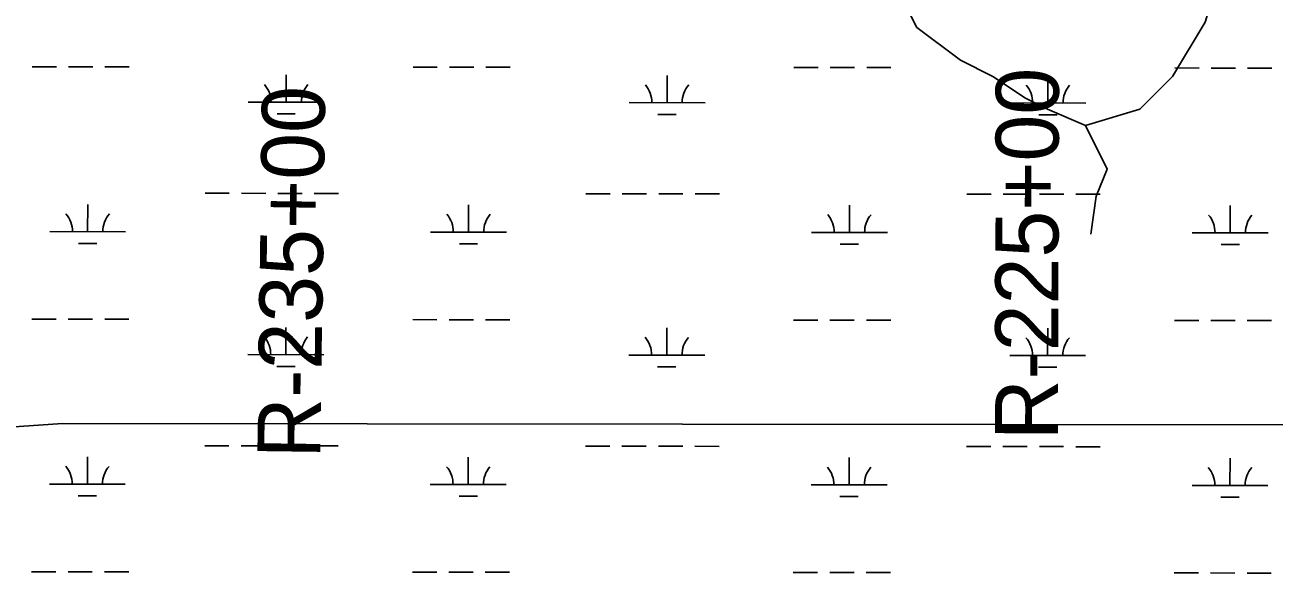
# Model space of a CAD drawing. Extents: x 3148686 to 3186545, y 916144 to 941516.
# Drawn here: x 3177474 to 3179120, y 934081 to 934803 of the extents above; entities that cross this region are included whole.
import ezdxf

# ---------------------------------------------------------------- set-up
doc = ezdxf.new("R2010")
doc.units = 0
for name, color, linetype in [('V-RIVR-RANG-IDEN', 7, 'Continuous'), ('V-TOPO-SHOR', 7, 'Continuous'), ('V-WETL-SWMP', 7, 'Continuous')]:
    doc.layers.add(name, color=color, linetype=linetype)

msp = doc.modelspace()

# ---------------------------------------------------------------- linework, layer by layer
at = {"layer": 'V-TOPO-SHOR'}
for points in [[(3178553.1, 934938.4), (3178620.5, 934885.8), (3178627.6, 934842.8), (3178649.1, 934799.8), (3178706.3, 934756.8), (3178749.3, 934735.2), (3178792.3, 934706.5), (3178821, 934692.1), (3178871.1, 934670.6), (3178942.8, 934692), (3178985.8, 934735), (3179028.9, 934806.6), (3179050.5, 934878.2), (3179107.9, 934971.3), (3179129.5, 935035.8), (3179129.6, 935093.2), (3179100.9, 935114.7), (3179108.1, 935129), (3179165.4, 935143.3), (3179272.9, 935136)], [(3178871.1, 934670.6), (3178899.7, 934613.2), (3178885.3, 934577.4), (3178878.1, 934527.2)], [(3169144.9, 934229.3), (3169216.6, 934257.9), (3169352.8, 934272.1), (3170377.7, 934271), (3172535, 934254.4), (3172900.5, 934261.2), (3173000.9, 934275.4), (3173108.4, 934268.1), (3174298.1, 934252.5), (3175136.6, 934251.7), (3175409, 934287.2), (3175953.7, 934258), (3176433.8, 934243.1), (3177007.2, 934242.5), (3177523.3, 934277.8), (3177924.6, 934277.4), (3179171.7, 934276.1), (3179501.4, 934290.1), (3179544.4, 934282.8), (3179558.7, 934254.2), (3179585.5, 934211.6)]]:
    msp.add_lwpolyline(points, dxfattribs=at)
at = {"layer": 'V-WETL-SWMP'}
for p, q in [((3177483.1, 934748), (3177515.1, 934747.9)), ((3177531.1, 934747.9), (3177563.1, 934747.9)), ((3177579.1, 934747.9), (3177611.1, 934747.8)), ((3177985, 934747.4), (3178017, 934747.4)), ((3178033, 934747.4), (3178065, 934747.3)), ((3178081, 934747.3), (3178113, 934747.3)), ((3177817.9, 934701.2), (3177817.9, 934737.2)), ((3178319.8, 934700.6), (3178319.8, 934736.6)), ((3178486.9, 934746.9), (3178518.9, 934746.9)), ((3178534.9, 934746.9), (3178566.9, 934746.8)), ((3178582.9, 934746.8), (3178614.9, 934746.8)), ((3178821.7, 934700.1), (3178821.7, 934736.1)), ((3178988.8, 934746.4), (3179020.8, 934746.3)), ((3179036.8, 934746.3), (3179068.8, 934746.3)), ((3179084.8, 934746.3), (3179116.8, 934746.2)), ((3177767.9, 934701.2), (3177867.9, 934701.1)), ((3178269.8, 934700.7), (3178369.8, 934700.6)), ((3178771.7, 934700.2), (3178871.7, 934700.1)), ((3177805.8, 934685.8), (3177829.8, 934685.7)), ((3178307.8, 934685.2), (3178331.8, 934685.2)), ((3178809.7, 934684.7), (3178833.7, 934684.7)), ((3177556.2, 934530.6), (3177556.3, 934566.6)), ((3177710.9, 934581.2), (3177742.9, 934581.2)), ((3177758.9, 934581.2), (3177790.9, 934581.1)), ((3177806.9, 934581.1), (3177838.9, 934581.1)), ((3177854.9, 934581.1), (3177886.9, 934581)), ((3178212.8, 934580.7), (3178244.8, 934580.7)), ((3178260.8, 934580.6), (3178292.8, 934580.6)), ((3178308.8, 934580.6), (3178340.8, 934580.6)), ((3178356.8, 934580.5), (3178388.8, 934580.5)), ((3178714.7, 934580.2), (3178746.7, 934580.1)), ((3178762.7, 934580.1), (3178794.7, 934580.1)), ((3178810.7, 934580.1), (3178842.7, 934580)), ((3178858.7, 934580), (3178890.7, 934580)), ((3178058.2, 934530.1), (3178058.2, 934566.1)), ((3178560.1, 934529.6), (3178560.1, 934565.6)), ((3179062, 934529.1), (3179062, 934565.1)), ((3177506.2, 934530.7), (3177606.2, 934530.6)), ((3178008.2, 934530.2), (3178108.2, 934530.1)), ((3178510.1, 934529.6), (3178610.1, 934529.5)), ((3179012, 934529.1), (3179112, 934529)), ((3177544.2, 934515.2), (3177568.2, 934515.2)), ((3178046.1, 934514.7), (3178070.1, 934514.7)), ((3178548, 934514.2), (3178572, 934514.1)), ((3179050, 934513.6), (3179074, 934513.6)), ((3177482.7, 934415.3), (3177514.7, 934415.3)), ((3177530.7, 934415.2), (3177562.7, 934415.2)), ((3177578.7, 934415.2), (3177610.7, 934415.2)), ((3177817.5, 934368.5), (3177817.6, 934404.5)), ((3177984.6, 934414.8), (3178016.6, 934414.7)), ((3178032.6, 934414.7), (3178064.6, 934414.7)), ((3178080.6, 934414.7), (3178112.6, 934414.6)), ((3178319.4, 934368), (3178319.5, 934404)), ((3178486.5, 934414.2), (3178518.5, 934414.2)), ((3178534.5, 934414.2), (3178566.5, 934414.1)), ((3178582.5, 934414.1), (3178614.5, 934414.1)), ((3178821.3, 934367.4), (3178821.4, 934403.4)), ((3178988.4, 934413.7), (3179020.4, 934413.7)), ((3179036.4, 934413.6), (3179068.4, 934413.6)), ((3179084.4, 934413.6), (3179116.4, 934413.6)), ((3177767.5, 934368.6), (3177867.5, 934368.5)), ((3177805.5, 934353.1), (3177829.5, 934353.1)), ((3178269.4, 934368), (3178369.4, 934367.9)), ((3178307.4, 934352.6), (3178331.4, 934352.5)), ((3178771.3, 934367.5), (3178871.3, 934367.4)), ((3178809.3, 934352), (3178833.3, 934352)), ((3177710.5, 934248.5), (3177742.5, 934248.5)), ((3177758.5, 934248.5), (3177790.5, 934248.5)), ((3177806.5, 934248.4), (3177838.5, 934248.4)), ((3177854.5, 934248.4), (3177886.5, 934248.4)), ((3178212.4, 934248), (3178244.4, 934248)), ((3178260.4, 934248), (3178292.4, 934247.9)), ((3178308.4, 934247.9), (3178340.4, 934247.9)), ((3178356.4, 934247.9), (3178388.4, 934247.8)), ((3178714.4, 934247.5), (3178746.4, 934247.5)), ((3178762.4, 934247.4), (3178794.4, 934247.4)), ((3178810.4, 934247.4), (3178842.4, 934247.4)), ((3178858.4, 934247.3), (3178890.4, 934247.3)), ((3177555.9, 934198), (3177555.9, 934234)), ((3178057.8, 934197.4), (3178057.8, 934233.4)), ((3178559.7, 934196.9), (3178559.7, 934232.9)), ((3179061.6, 934196.4), (3179061.7, 934232.4)), ((3177505.9, 934198), (3177605.9, 934197.9)), ((3178007.8, 934197.5), (3178107.8, 934197.4)), ((3178509.7, 934197), (3178609.7, 934196.9)), ((3179011.6, 934196.4), (3179111.6, 934196.3)), ((3177543.9, 934182.5), (3177567.9, 934182.5)), ((3178045.8, 934182), (3178069.8, 934182)), ((3178547.7, 934181.5), (3178571.7, 934181.5)), ((3179049.6, 934181), (3179073.6, 934180.9)), ((3177482.4, 934082.6), (3177514.4, 934082.6)), ((3177530.4, 934082.6), (3177562.4, 934082.5)), ((3177578.4, 934082.5), (3177610.4, 934082.5)), ((3177984.3, 934082.1), (3178016.3, 934082)), ((3178032.3, 934082), (3178064.3, 934082)), ((3178080.3, 934082), (3178112.3, 934081.9)), ((3178486.2, 934081.6), (3178518.2, 934081.5)), ((3178534.2, 934081.5), (3178566.2, 934081.5)), ((3178582.2, 934081.5), (3178614.2, 934081.4)), ((3178988.1, 934081), (3179020.1, 934081)), ((3179036.1, 934081), (3179068.1, 934080.9)), ((3179084.1, 934080.9), (3179116.1, 934080.9))]:
    msp.add_line(p, q, dxfattribs=at)
for centre, start, end in [((3177762.6, 934701.7), 359.1678, 40.7115), ((3177873.1, 934701.6), 139.1678, 180.7115), ((3178264.5, 934701.2), 359.1678, 40.7115), ((3178375, 934701.1), 139.1678, 180.7115), ((3178766.4, 934700.7), 359.1678, 40.7115), ((3178876.9, 934700.5), 139.1678, 180.7115), ((3177501, 934531.2), 359.1678, 40.7115), ((3177611.5, 934531.1), 139.1678, 180.7115), ((3178002.9, 934530.6), 359.1678, 40.7115), ((3178113.4, 934530.5), 139.1678, 180.7115), ((3178504.8, 934530.1), 359.1678, 40.7115), ((3178615.3, 934530), 139.1678, 180.7115), ((3179006.7, 934529.6), 359.1678, 40.7115), ((3179117.2, 934529.5), 139.1678, 180.7115), ((3177762.3, 934369), 359.1678, 40.7115), ((3177872.8, 934368.9), 139.1678, 180.7115), ((3178264.2, 934368.5), 359.1678, 40.7115), ((3178374.7, 934368.4), 139.1678, 180.7115), ((3178766.1, 934368), 359.1678, 40.7115), ((3178876.6, 934367.9), 139.1678, 180.7115), ((3177500.7, 934198.5), 359.1678, 40.7115), ((3177611.1, 934198.4), 139.1678, 180.7115), ((3178002.6, 934198), 359.1678, 40.7115), ((3178113, 934197.9), 139.1678, 180.7115), ((3178504.5, 934197.4), 359.1678, 40.7115), ((3178615, 934197.3), 139.1678, 180.7115), ((3179006.4, 934196.9), 359.1678, 40.7115), ((3179116.9, 934196.8), 139.1678, 180.7115)]:
    msp.add_arc(centre, 35.2, start, end, dxfattribs=at)

# ---------------------------------------------------------------- texts
at = {"layer": 'V-RIVR-RANG-IDEN'}
for s, rotation, p in [('R-225+00', 89.8754, (3178835, 934255.9)), ('R-235+00', 89.241, (3177862.8, 934231.4))]:
    msp.add_text(s, height=83, rotation=rotation, dxfattribs=at).set_placement(p)

doc.saveas('drawing.dxf')
